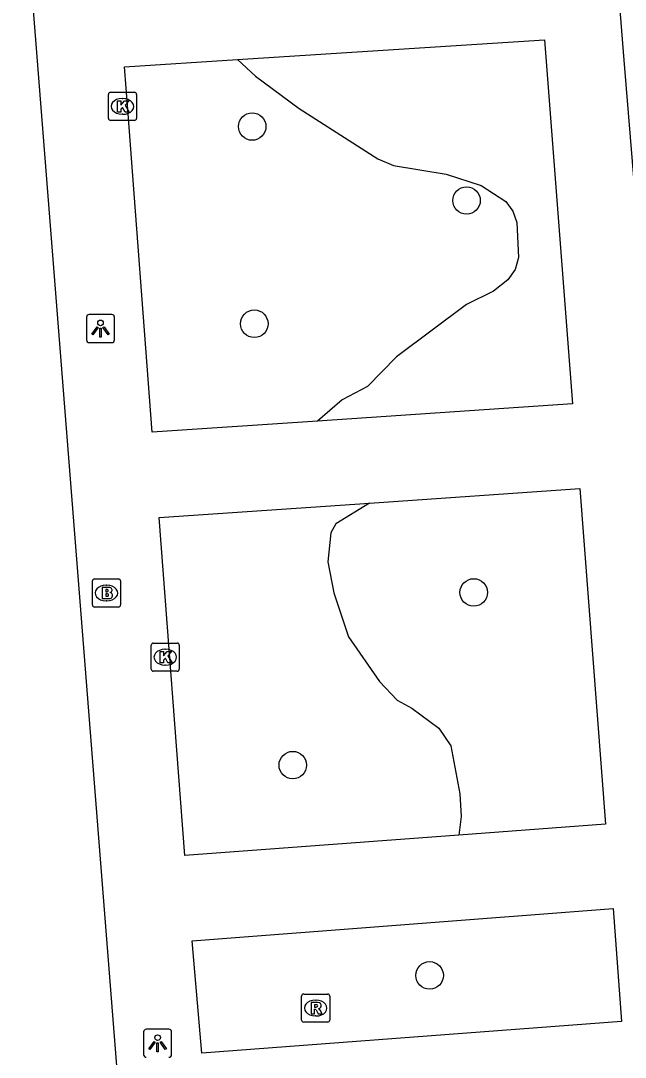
# Model space of a CAD drawing. Extents: x 157793 to 159380, y 380882 to 382313.
# Drawn here: x 158207.48 to 158228.98, y 381192.48 to 381229.32 of the extents above; entities that cross this region are included whole.
import ezdxf

# ---------------------------------------------------------------- set-up
doc = ezdxf.new("R2010")
doc.units = 0
for name, color, linetype in [('IMGEO_Boom', 7, 'Continuous'), ('IMGEO_Brandkraan', 7, 'Continuous'), ('IMGEO_Groenvoorziening', 7, 'Continuous'), ('IMGEO_Kolk', 7, 'Continuous'), ('IMGEO_Lichtpunt', 7, 'Continuous'), ('IMGEO_Rioolput', 7, 'Continuous'), ('IMGEO_Voetpad_open', 7, 'Continuous')]:
    doc.layers.add(name, color=color, linetype=linetype)

msp = doc.modelspace()

# ---------------------------------------------------------------- linework, layer by layer
at = {"layer": 'IMGEO_Boom'}
for centre in [(158215.71, 381225.557), (158223.333, 381222.929), (158215.785, 381218.549), (158223.587, 381209), (158217.152, 381202.864), (158222.019, 381195.39)]:
    msp.add_circle(centre, 0.489, dxfattribs=at)
at = {"layer": 'IMGEO_Brandkraan'}
for p, q in [((158210.027, 381208.555), (158210.027, 381209.407)), ((158210.102, 381209.481), (158210.954, 381209.481)), ((158210.515, 381209.261), (158210.54, 381209.261)), ((158211.028, 381209.407), (158211.028, 381208.555)), ((158210.954, 381208.481), (158210.102, 381208.481)), ((158210.538, 381208.701), (158210.513, 381208.701))]:
    msp.add_line(p, q, dxfattribs=at)
for points in [[(158210.027, 381208.555), (158210.027, 381209.407)], [(158210.102, 381209.481), (158210.954, 381209.481)], [(158210.375, 381209.181), (158210.375, 381208.781), (158210.588, 381208.781)], [(158210.606, 381209.181), (158210.375, 381209.181)], [(158211.028, 381209.407), (158211.028, 381208.555)], [(158210.554, 381209.1), (158210.5, 381209.1), (158210.5, 381209.024)], [(158210.5, 381209.024), (158210.553, 381209.024)], [(158210.562, 381208.948), (158210.5, 381208.948), (158210.5, 381208.867)], [(158210.5, 381208.867), (158210.562, 381208.867)], [(158210.954, 381208.481), (158210.102, 381208.481)]]:
    msp.add_lwpolyline(points, dxfattribs=at)
for centre, radius, start, end in [((158210.104, 381209.405), 0.0765, 91.552, 178.448), ((158210.104, 381209.405), 0.0765, 91.552, 178.448), ((158210.61, 381209.036), 0.145, 59.4692, 91.5367), ((158210.635, 381209.083), 0.0922, 285.5137, 58.1501), ((158210.952, 381209.405), 0.0765, 1.552, 88.448), ((158210.952, 381209.405), 0.0765, 1.552, 88.448), ((158210.555, 381209.062), 0.0379, 267.8285, 90.9355), ((158210.563, 381208.907), 0.0404, 269.8759, 90.5077), ((158210.594, 381209.032), 0.251, 268.6676, 293.5347), ((158210.64, 381208.891), 0.105, 301.3115, 78.989), ((158210.104, 381208.557), 0.0765, 181.552, 268.448), ((158210.104, 381208.557), 0.0765, 181.552, 268.448), ((158210.952, 381208.557), 0.0765, 271.552, 358.448), ((158210.952, 381208.557), 0.0765, 271.552, 358.448)]:
    msp.add_arc(centre, radius, start, end, dxfattribs=at)
for centre, major_axis, ratio, start_param, end_param in [((158210.514, 381208.981), (-0.387, 0.002), 0.722429, 4.712389, 7.853982), ((158210.539, 381208.981), (-0.39, 0.002), 0.717154, 1.570796, 4.712389)]:
    msp.add_ellipse(centre, major_axis=major_axis, ratio=ratio, start_param=start_param, end_param=end_param, dxfattribs=at)
at = {"layer": 'IMGEO_Groenvoorziening'}
for points in [[(158215.183, 381227.936), (158215.832, 381227.348), (158217.377, 381226.197), (158220.179, 381224.404), (158220.738, 381224.174), (158222.604, 381223.86), (158223.851, 381223.462), (158224.727, 381222.893), (158224.977, 381222.548), (158225.125, 381222.147), (158225.185, 381220.902), (158225.057, 381220.479), (158224.799, 381220.112), (158224.288, 381219.71), (158223.334, 381219.233), (158220.842, 381217.377), (158219.808, 381216.316), (158218.907, 381215.839), (158218.032, 381215.089)], [(158219.878, 381212.175), (158218.685, 381211.437), (158218.505, 381211.124), (158218.395, 381210.086), (158218.612, 381208.981), (158219.14, 381207.427), (158220.237, 381205.83), (158220.871, 381205.176), (158221.386, 381204.888), (158222.341, 381204.171), (158222.774, 381203.545), (158223.098, 381201.839), (158223.147, 381201.043), (158223.062, 381200.375)]]:
    msp.add_lwpolyline(points, dxfattribs=at)
at = {"layer": 'IMGEO_Kolk'}
for p, q in [((158210.595, 381225.847), (158210.595, 381226.699)), ((158210.67, 381226.773), (158211.522, 381226.773)), ((158211.083, 381226.553), (158211.108, 381226.553)), ((158211.596, 381226.699), (158211.596, 381225.847)), ((158211.522, 381225.773), (158210.67, 381225.773)), ((158211.106, 381225.993), (158211.081, 381225.993)), ((158212.117, 381206.273), (158212.117, 381207.125)), ((158212.192, 381207.199), (158213.044, 381207.199)), ((158212.605, 381206.979), (158212.63, 381206.979)), ((158213.118, 381207.125), (158213.118, 381206.273)), ((158213.044, 381206.199), (158212.192, 381206.199)), ((158212.628, 381206.419), (158212.603, 381206.419))]:
    msp.add_line(p, q, dxfattribs=at)
for points in [[(158210.595, 381225.847), (158210.595, 381226.699)], [(158210.67, 381226.773), (158211.522, 381226.773)], [(158210.916, 381226.473), (158211.039, 381226.473), (158211.039, 381226.322), (158211.169, 381226.473), (158211.333, 381226.473), (158211.187, 381226.322), (158211.34, 381226.073), (158211.188, 381226.073), (158211.103, 381226.237), (158211.039, 381226.17), (158211.039, 381226.073), (158210.916, 381226.073), (158210.916, 381226.473)], [(158211.596, 381226.699), (158211.596, 381225.847)], [(158211.522, 381225.773), (158210.67, 381225.773)], [(158212.117, 381206.273), (158212.117, 381207.125)], [(158212.192, 381207.199), (158213.044, 381207.199)], [(158213.118, 381207.125), (158213.118, 381206.273)], [(158212.438, 381206.899), (158212.561, 381206.899), (158212.561, 381206.748), (158212.691, 381206.899), (158212.855, 381206.899), (158212.709, 381206.748), (158212.862, 381206.499), (158212.71, 381206.499), (158212.625, 381206.663), (158212.561, 381206.596), (158212.561, 381206.499), (158212.438, 381206.499), (158212.438, 381206.899)], [(158213.044, 381206.199), (158212.192, 381206.199)]]:
    msp.add_lwpolyline(points, dxfattribs=at)
for centre, start, end in [((158210.672, 381226.697), 91.552, 178.448), ((158210.672, 381226.697), 91.552, 178.448), ((158211.52, 381226.697), 1.552, 88.448), ((158211.52, 381226.697), 1.552, 88.448), ((158210.672, 381225.849), 181.552, 268.448), ((158210.672, 381225.849), 181.552, 268.448), ((158211.52, 381225.849), 271.552, 358.448), ((158211.52, 381225.849), 271.552, 358.448), ((158212.194, 381207.123), 91.552, 178.448), ((158212.194, 381207.123), 91.552, 178.448), ((158213.042, 381207.123), 1.552, 88.448), ((158213.042, 381207.123), 1.552, 88.448), ((158212.194, 381206.275), 181.552, 268.448), ((158212.194, 381206.275), 181.552, 268.448), ((158213.042, 381206.275), 271.552, 358.448), ((158213.042, 381206.275), 271.552, 358.448)]:
    msp.add_arc(centre, 0.0765, start, end, dxfattribs=at)
for centre, major_axis, ratio, start_param, end_param in [((158211.082, 381226.273), (-0.387, 0.002), 0.722429, 4.712389, 7.853982), ((158211.107, 381226.273), (-0.39, 0.002), 0.717154, 1.570796, 4.712389), ((158212.604, 381206.699), (-0.387, 0.002), 0.722429, 4.712389, 7.853982), ((158212.629, 381206.699), (-0.39, 0.002), 0.717154, 1.570796, 4.712389)]:
    msp.add_ellipse(centre, major_axis=major_axis, ratio=ratio, start_param=start_param, end_param=end_param, dxfattribs=at)
at = {"layer": 'IMGEO_Lichtpunt'}
for p, q in [((158209.817, 381218.781), (158209.817, 381217.974)), ((158209.817, 381218.781), (158209.817, 381217.974)), ((158210.719, 381218.876), (158209.911, 381218.876)), ((158210.719, 381218.876), (158209.911, 381218.876)), ((158210.813, 381217.974), (158210.813, 381218.781)), ((158210.813, 381217.974), (158210.813, 381218.781)), ((158209.911, 381217.88), (158210.719, 381217.88)), ((158209.911, 381217.88), (158210.719, 381217.88)), ((158211.847, 381193.382), (158211.847, 381192.575)), ((158211.847, 381193.382), (158211.847, 381192.575)), ((158212.749, 381193.477), (158211.941, 381193.477)), ((158212.749, 381193.477), (158211.941, 381193.477)), ((158212.843, 381192.575), (158212.843, 381193.382)), ((158212.843, 381192.575), (158212.843, 381193.382))]:
    msp.add_line(p, q, dxfattribs=at)
for points in [[(158210.191, 381218.445), (158210.23, 381218.417), (158210.042, 381218.155), (158210.004, 381218.182), (158210.191, 381218.445)], [(158210.293, 381218.397), (158210.34, 381218.397), (158210.34, 381218.075), (158210.293, 381218.075), (158210.293, 381218.397)], [(158210.403, 381218.417), (158210.441, 381218.444), (158210.628, 381218.182), (158210.589, 381218.154), (158210.403, 381218.417)], [(158212.221, 381193.046), (158212.26, 381193.018), (158212.072, 381192.756), (158212.034, 381192.783), (158212.221, 381193.046)], [(158212.323, 381192.998), (158212.37, 381192.998), (158212.37, 381192.676), (158212.323, 381192.676), (158212.323, 381192.998)], [(158212.433, 381193.018), (158212.471, 381193.045), (158212.658, 381192.783), (158212.619, 381192.755), (158212.433, 381193.018)]]:
    msp.add_lwpolyline(points, dxfattribs=at)
for centre in [(158210.316, 381218.579), (158212.346, 381193.18)]:
    msp.add_circle(centre, 0.0994, dxfattribs=at)
for centre, start, end in [((158209.911, 381218.781), 90, 180), ((158209.911, 381218.781), 90, 180), ((158210.719, 381218.781), 0, 90), ((158210.719, 381218.781), 0, 90), ((158209.911, 381217.974), 180, 270), ((158209.911, 381217.974), 180, 270), ((158210.719, 381217.974), 270, 0), ((158210.719, 381217.974), 270, 360), ((158211.941, 381193.382), 90, 180), ((158211.941, 381193.382), 90, 180), ((158212.749, 381193.382), 0, 90), ((158212.749, 381193.382), 0, 90), ((158211.941, 381192.575), 180, 270), ((158211.941, 381192.575), 180, 270), ((158212.749, 381192.575), 270, 0), ((158212.749, 381192.575), 270, 360)]:
    msp.add_arc(centre, 0.0946, start, end, dxfattribs=at)
at = {"layer": 'IMGEO_Rioolput'}
for p, q in [((158217.467, 381193.803), (158217.467, 381194.655)), ((158217.542, 381194.729), (158218.394, 381194.729)), ((158217.955, 381194.509), (158217.98, 381194.509)), ((158218.468, 381194.655), (158218.468, 381193.803)), ((158218.394, 381193.729), (158217.542, 381193.729)), ((158217.978, 381193.949), (158217.953, 381193.949))]:
    msp.add_line(p, q, dxfattribs=at)
for points in [[(158217.467, 381193.803), (158217.467, 381194.655)], [(158217.542, 381194.729), (158218.394, 381194.729)], [(158218.056, 381194.427), (158217.804, 381194.429), (158217.804, 381194.029)], [(158218.468, 381194.655), (158218.468, 381193.803)], [(158217.804, 381194.029), (158217.928, 381194.029), (158217.928, 381194.191), (158217.939, 381194.191)], [(158217.982, 381194.348), (158217.928, 381194.348), (158217.928, 381194.267)], [(158217.928, 381194.267), (158217.98, 381194.267)], [(158217.986, 381194.162), (158218.057, 381194.029), (158218.197, 381194.029), (158218.132, 381194.155)], [(158218.394, 381193.729), (158217.542, 381193.729)]]:
    msp.add_lwpolyline(points, dxfattribs=at)
for centre, radius, start, end in [((158217.544, 381194.653), 0.0765, 91.552, 178.448), ((158217.544, 381194.653), 0.0765, 91.552, 178.448), ((158218.055, 381194.317), 0.109, 350.3612, 89.416), ((158218.392, 381194.653), 0.0765, 1.552, 88.448), ((158218.392, 381194.653), 0.0765, 1.552, 88.448), ((158217.938, 381194.138), 0.0533, 26.0293, 88.6989), ((158217.964, 381194.456), 0.19, 274.7715, 282.9687), ((158217.988, 381194.252), 0.0964, 77.0061, 93.1865), ((158218.002, 381194.309), 0.0378, 276.6634, 79.6772), ((158218.053, 381194.317), 0.112, 277.5842, 350.9817), ((158218.037, 381194.102), 0.108, 29.5134, 73.7905), ((158217.544, 381193.805), 0.0765, 181.552, 268.448), ((158217.544, 381193.805), 0.0765, 181.552, 268.448), ((158218.392, 381193.805), 0.0765, 271.552, 358.448), ((158218.392, 381193.805), 0.0765, 271.552, 358.448)]:
    msp.add_arc(centre, radius, start, end, dxfattribs=at)
for centre, major_axis, ratio, start_param, end_param in [((158217.954, 381194.229), (-0.387, 0.002), 0.722429, 4.712389, 7.853982), ((158217.979, 381194.229), (-0.39, 0.002), 0.717154, 1.570796, 4.712389)]:
    msp.add_ellipse(centre, major_axis=major_axis, ratio=ratio, start_param=start_param, end_param=end_param, dxfattribs=at)
at = {"layer": 'IMGEO_Voetpad_open'}
for points in [[(158217.503, 381108.594), (158207.836, 381230.9), (158200.897, 381318.677)], [(158233.919, 381164.021), (158233.583, 381169.013), (158231.932, 381189.994), (158231.568, 381194.931), (158231.398, 381196.904), (158230.978, 381202.013), (158230.209, 381211.929), (158229.833, 381216.97), (158228.942, 381227.915), (158228.532, 381232.988), (158227.776, 381242.87), (158227.355, 381247.965), (158227, 381252.838)], [(158215.183, 381227.936), (158226.109, 381228.641), (158227.103, 381215.698), (158218.032, 381215.089)], [(158218.032, 381215.089), (158212.158, 381214.695), (158211.285, 381226.167), (158211.17, 381227.678), (158215.183, 381227.936)], [(158219.878, 381212.175), (158227.361, 381212.69), (158228.279, 381200.762), (158223.062, 381200.375)], [(158223.062, 381200.375), (158213.314, 381199.652), (158212.396, 381211.659), (158219.878, 381212.175)], [(158228.55, 381197.768), (158228.837, 381193.755), (158213.92, 381192.629), (158213.579, 381196.624), (158228.55, 381197.768)]]:
    msp.add_lwpolyline(points, dxfattribs=at)

doc.saveas('drawing.dxf')
